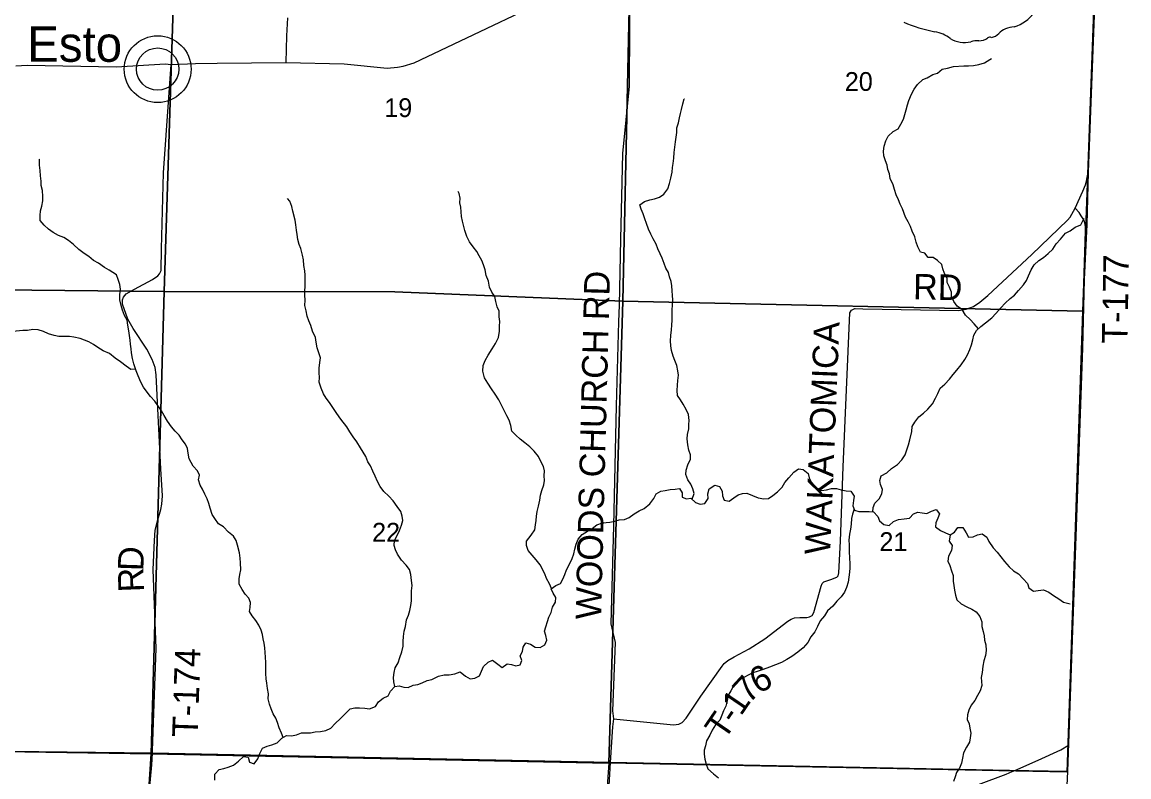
# Model space of a CAD drawing. Extents: x 1759416 to 2214760, y 252598 to 1116833.
# Drawn here: x 2042108 to 2055119, y 841881 to 850757 of the extents above; entities that cross this region are included whole.
import ezdxf

# ---------------------------------------------------------------- set-up
doc = ezdxf.new("R2010")
doc.units = 0
for name, color, linetype in [('GM_X_Adjacent_County', 7, 'Continuous'), ('GM_X_County', 7, 'Continuous'), ('GM_X_County_Road', 7, 'Continuous'), ('GM_X_County_Road_Text', 7, 'Continuous'), ('GM_X_Minor_River', 7, 'Continuous'), ('GM_X_Section', 7, 'Continuous'), ('GM_X_Section_Text', 7, 'Continuous'), ('GM_X_State_Route', 7, 'Continuous'), ('GM_X_State_Shield', 7, 'Continuous'), ('GM_X_Township', 7, 'Continuous'), ('GM_X_Township_Road', 7, 'Continuous'), ('GM_X_Township_Road_Text', 7, 'Continuous'), ('GM_X_Unincorporated', 7, 'Continuous'), ('GM_X_Unincorporated_Location', 7, 'Continuous'), ('GM_X_Unincorporated_Text', 7, 'Continuous')]:
    doc.layers.add(name, color=color, linetype=linetype)

msp = doc.modelspace()

# ---------------------------------------------------------------- linework, layer by layer
at = {"layer": 'GM_X_Adjacent_County'}
msp.add_lwpolyline([(2054986, 859394), (2054896, 855720), (2054860, 855058), (2054857, 854576), (2054761, 852209), (2054715, 850940), (2054639, 848991), (2054625, 848376), (2054594, 847730), (2054575, 846927), (2054411, 842272), (2054399, 841942), (2054222, 838243), (2054175, 836924), (2054096, 834376), (2053974, 831534)], dxfattribs=at)
at = {"layer": 'GM_X_County'}
msp.add_lwpolyline([(2054986, 859394), (2054896, 855720), (2054860, 855058), (2054857, 854576), (2054761, 852209), (2054715, 850940), (2054639, 848991), (2054625, 848376), (2054594, 847730), (2054575, 846927), (2054411, 842272), (2054399, 841942), (2054222, 838243), (2054175, 836924), (2054096, 834376), (2053974, 831534)], dxfattribs=at)
at = {"layer": 'GM_X_County_Road'}
for points in [[(2049254, 851457), (2049248, 850695), (2049243, 850003), (2049165, 849210), (2049143, 848205), (2049129, 847428), (2049120, 847234), (2049092, 846243), (2049062, 844833), (2049030, 843680), (2049079, 843460), (2049049, 842657), (2049059, 842564), (2049049, 842468), (2049021, 842051), (2049001, 841708)], [(2053749, 841943), (2053779, 841955), (2054052, 842079), (2054318, 842198), (2054409, 842252)], [(2053352, 841792), (2053676, 841913), (2053749, 841943)]]:
    msp.add_lwpolyline(points, dxfattribs=at)
at = {"layer": 'GM_X_Minor_River'}
for points in [[(2053350, 847150), (2053302, 847209), (2053254, 847259), (2053198, 847310), (2053158, 847376), (2053102, 847418), (2053061, 847472), (2053033, 847530), (2053033, 847580), (2053011, 847638), (2052983, 847694), (2052985, 847744), (2052950, 847800), (2052932, 847855), (2052922, 847905), (2052870, 847953), (2052818, 847987), (2052760, 847987), (2052721, 848041), (2052669, 848051), (2052639, 848113), (2052619, 848169), (2052605, 848232), (2052571, 848300), (2052554, 848352), (2052526, 848410), (2052494, 848462), (2052458, 848562), (2052432, 848616), (2052411, 848668), (2052385, 848724), (2052363, 848789), (2052349, 848845), (2052313, 848917), (2052305, 848973), (2052287, 849023), (2052278, 849075), (2052258, 849127), (2052238, 849183), (2052236, 849241), (2052244, 849297), (2052264, 849359), (2052288, 849417), (2052348, 849471), (2052406, 849501), (2052440, 849555), (2052468, 849617), (2052486, 849671), (2052502, 849725), (2052518, 849785), (2052534, 849837), (2052564, 849911), (2052594, 849967), (2052634, 850023), (2052698, 850081), (2052750, 850103), (2052814, 850141), (2052868, 850157), (2052926, 850204), (2052988, 850216), (2053059, 850234), (2053179, 850242), (2053235, 850244), (2053293, 850248), (2053357, 850258), (2053422, 850277), (2053484, 850317), (2053506, 850329)], [(2049985, 845145), (2050009, 845215), (2049995, 845269), (2049969, 845323), (2049936, 845373), (2049910, 845435), (2049914, 845489), (2049934, 845549), (2049966, 845617), (2049964, 845667), (2049946, 845721), (2049934, 845787), (2049926, 845855), (2049932, 845909), (2049945, 845973), (2049947, 846023), (2049949, 846073), (2049943, 846142), (2049915, 846202), (2049879, 846262), (2049847, 846314), (2049812, 846366), (2049808, 846424), (2049812, 846486), (2049816, 846542), (2049824, 846604), (2049816, 846656), (2049804, 846720), (2049782, 846778), (2049763, 846829), (2049743, 846895), (2049733, 846951), (2049731, 847009), (2049733, 847071), (2049743, 847139), (2049745, 847191), (2049751, 847251), (2049749, 847305), (2049750, 847375), (2049756, 847429), (2049758, 847489), (2049754, 847543), (2049750, 847595), (2049746, 847655), (2049740, 847707), (2049720, 847763), (2049706, 847814), (2049675, 847864), (2049657, 847918), (2049633, 847980), (2049609, 848032), (2049583, 848090), (2049561, 848144), (2049526, 848210), (2049500, 848264), (2049474, 848322), (2049450, 848387), (2049428, 848443), (2049410, 848501), (2049385, 848557), (2049369, 848609), (2049427, 848647), (2049487, 848665), (2049542, 848677), (2049600, 848698), (2049654, 848732), (2049700, 848796), (2049718, 848858), (2049736, 848922), (2049750, 848994), (2049756, 849046), (2049761, 849096), (2049771, 849158), (2049775, 849225), (2049783, 849287), (2049789, 849349), (2049805, 849459), (2049807, 849515), (2049825, 849573), (2049835, 849631), (2049849, 849681), (2049859, 849731), (2049877, 849795), (2049893, 849853), (2049897, 849853)], [(2042776, 848082), (2042712, 848141), (2042654, 848187), (2042599, 848223), (2042537, 848249), (2042473, 848281), (2042419, 848323), (2042367, 848367), (2042322, 848424), (2042322, 848482), (2042324, 848536), (2042340, 848592), (2042352, 848656), (2042350, 848708), (2042346, 848776), (2042334, 848836), (2042332, 848888), (2042325, 848950), (2042319, 849010), (2042313, 849076), (2042313, 849146), (2042307, 849142)], [(2048331, 844096), (2048310, 844151), (2048274, 844213), (2048252, 844268), (2048197, 844376), (2048151, 844432), (2048105, 844490), (2048059, 844542), (2048037, 844602), (2048037, 844652), (2048091, 844722), (2048135, 844786), (2048142, 844844), (2048150, 844894), (2048154, 844948), (2048162, 845002), (2048178, 845066), (2048196, 845136), (2048202, 845192), (2048220, 845248), (2048242, 845314), (2048248, 845367), (2048246, 845421), (2048250, 845479), (2048238, 845531), (2048207, 845591), (2048179, 845647), (2048129, 845713), (2048077, 845761), (2048020, 845809), (2047964, 845852), (2047912, 845898), (2047866, 845948), (2047852, 846012), (2047833, 846074), (2047807, 846126), (2047773, 846198), (2047741, 846258), (2047711, 846314), (2047670, 846381), (2047626, 846445), (2047582, 846511), (2047546, 846573), (2047524, 846651), (2047529, 846717), (2047553, 846777), (2047587, 846839), (2047633, 846915), (2047673, 846977), (2047707, 847047), (2047719, 847121), (2047721, 847181), (2047723, 847237), (2047717, 847291), (2047715, 847357), (2047693, 847409), (2047679, 847470), (2047664, 847530), (2047632, 847582), (2047604, 847638), (2047590, 847712), (2047564, 847778), (2047552, 847842), (2047533, 847902), (2047513, 847952), (2047483, 848008), (2047455, 848061), (2047409, 848115), (2047369, 848171), (2047338, 848237), (2047312, 848307), (2047298, 848367), (2047286, 848417), (2047274, 848469), (2047270, 848525), (2047266, 848579), (2047255, 848633), (2047259, 848687), (2047245, 848742), (2047233, 848764)], [(2046491, 842944), (2046477, 842998), (2046473, 843050), (2046481, 843108), (2046495, 843164), (2046529, 843220), (2046549, 843284), (2046571, 843350), (2046589, 843416), (2046589, 843472), (2046591, 843530), (2046599, 843594), (2046614, 843650), (2046628, 843726), (2046652, 843784), (2046666, 843836), (2046680, 843895), (2046684, 843951), (2046686, 844005), (2046686, 844067), (2046692, 844133), (2046686, 844189), (2046678, 844259), (2046661, 844319), (2046625, 844369), (2046569, 844431), (2046523, 844499), (2046499, 844551), (2046484, 844602), (2046486, 844662), (2046518, 844718), (2046544, 844780), (2046570, 844840), (2046584, 844894), (2046578, 844948), (2046562, 845000), (2046518, 845060), (2046471, 845128), (2046419, 845182), (2046359, 845238), (2046319, 845295), (2046286, 845353), (2046258, 845419), (2046230, 845477), (2046202, 845537), (2046172, 845587), (2046148, 845647), (2046119, 845699), (2046087, 845749), (2046043, 845820), (2046001, 845880), (2045961, 845940), (2045924, 845996), (2045856, 846086), (2045810, 846156), (2045760, 846223), (2045721, 846283), (2045683, 846335), (2045651, 846387), (2045625, 846453), (2045599, 846521), (2045604, 846579), (2045600, 846631), (2045602, 846689), (2045608, 846753), (2045618, 846807), (2045596, 846867), (2045578, 846928), (2045564, 846994), (2045556, 847048), (2045523, 847122), (2045501, 847190), (2045477, 847244), (2045461, 847300), (2045447, 847360), (2045431, 847426), (2045434, 847486), (2045432, 847546), (2045430, 847596), (2045434, 847646), (2045434, 847704), (2045436, 847779), (2045432, 847831), (2045422, 847893), (2045416, 847961), (2045403, 848017), (2045385, 848093), (2045367, 848143), (2045349, 848199), (2045341, 848259), (2045335, 848311), (2045327, 848373), (2045320, 848427), (2045292, 848535), (2045278, 848588), (2045254, 848652), (2045228, 848682)], [(2052109, 844997), (2052113, 845048), (2052133, 845100), (2052183, 845152), (2052217, 845208), (2052223, 845260), (2052199, 845318), (2052193, 845368), (2052209, 845422), (2052275, 845456), (2052329, 845508), (2052401, 845554), (2052449, 845608), (2052491, 845668), (2052511, 845726), (2052527, 845784), (2052543, 845844), (2052567, 845942), (2052573, 846000), (2052605, 846054), (2052649, 846114), (2052705, 846158), (2052757, 846204), (2052811, 846269), (2052845, 846335), (2052873, 846389), (2052901, 846451), (2052955, 846501), (2053011, 846559), (2053053, 846611), (2053097, 846663), (2053147, 846725), (2053189, 846791), (2053221, 846845), (2053249, 846905), (2053271, 846961), (2053285, 847021), (2053297, 847077), (2053329, 847131), (2053381, 847179), (2053433, 847221), (2053507, 847279), (2053557, 847331), (2053615, 847395), (2053667, 847453), (2053723, 847505), (2053775, 847546), (2053821, 847602), (2053879, 847666), (2053915, 847720), (2053939, 847772), (2053971, 847842), (2054007, 847904), (2054059, 847952), (2054117, 847990), (2054169, 848036), (2054225, 848088), (2054265, 848150), (2054316, 848206), (2054376, 848276), (2054428, 848304), (2054488, 848344), (2054554, 848373), (2054593, 848452)], [(2045177, 842344), (2045159, 842394), (2045129, 842456), (2045110, 842521), (2045090, 842573), (2045058, 842623), (2045038, 842679), (2045016, 842735), (2045002, 842799), (2045003, 842859), (2044993, 842919), (2044985, 842983), (2044979, 843033), (2044973, 843095), (2044973, 843224), (2044971, 843290), (2044966, 843344), (2044962, 843400), (2044952, 843452), (2044944, 843504), (2044934, 843554), (2044918, 843606), (2044892, 843666), (2044856, 843718), (2044813, 843774), (2044781, 843824), (2044789, 843874), (2044793, 843931), (2044775, 843981), (2044729, 844031), (2044694, 844085), (2044660, 844147), (2044660, 844209), (2044666, 844261), (2044678, 844317), (2044674, 844399), (2044672, 844453), (2044662, 844517), (2044639, 844605), (2044625, 844660), (2044593, 844712), (2044535, 844760), (2044474, 844820), (2044418, 844856), (2044372, 844918), (2044342, 844968), (2044320, 845041), (2044302, 845097), (2044285, 845149), (2044255, 845205), (2044227, 845263), (2044203, 845313), (2044181, 845373), (2044193, 845429), (2044172, 845481), (2044118, 845533), (2044074, 845620), (2044062, 845688), (2044054, 845742), (2044030, 845792), (2043991, 845844), (2043953, 845898), (2043907, 845948), (2043865, 845998), (2043816, 846064), (2043778, 846129), (2043746, 846187), (2043702, 846247), (2043670, 846299), (2043617, 846355), (2043577, 846405), (2043537, 846465), (2043503, 846522), (2043471, 846598), (2043448, 846656), (2043422, 846738), (2043406, 846800), (2043396, 846866), (2043390, 846916), (2043382, 846968), (2043378, 847018), (2043370, 847070), (2043363, 847126), (2043351, 847192), (2043343, 847250), (2043313, 847305), (2043289, 847369), (2043271, 847425), (2043258, 847489), (2043258, 847549), (2043264, 847617), (2043256, 847673), (2043238, 847731), (2043218, 847785), (2043130, 847839), (2043075, 847870), (2043007, 847922), (2042949, 847954), (2042893, 848002), (2042838, 848036), (2042776, 848082)], [(2043442, 846675), (2043388, 846672), (2043330, 846712), (2043264, 846760), (2043204, 846806), (2043135, 846861), (2043061, 846893), (2042999, 846931), (2042947, 846965), (2042894, 846995), (2042842, 847017), (2042790, 847035), (2042716, 847050), (2042664, 847058), (2042597, 847060), (2042539, 847060), (2042485, 847070), (2042419, 847092), (2042361, 847120), (2042296, 847139), (2042234, 847141), (2042172, 847129), (2042116, 847129), (2042000, 847117)], [(2049243, 844932), (2049305, 844974), (2049362, 845010), (2049420, 845036), (2049486, 845090), (2049534, 845156), (2049564, 845208), (2049616, 845241), (2049668, 845247), (2049728, 845261), (2049784, 845263), (2049836, 845271), (2049867, 845221), (2049867, 845169), (2049919, 845149), (2049971, 845159), (2050023, 845108), (2050079, 845086), (2050133, 845094), (2050173, 845154), (2050169, 845210), (2050185, 845268), (2050251, 845310), (2050306, 845294), (2050338, 845242), (2050342, 845186), (2050362, 845134), (2050420, 845124), (2050474, 845164), (2050526, 845199), (2050577, 845213), (2050629, 845219), (2050763, 845161), (2050829, 845149), (2050883, 845155), (2050934, 845191), (2050988, 845231), (2051042, 845286), (2051074, 845344), (2051120, 845398), (2051180, 845466), (2051236, 845502), (2051292, 845496), (2051348, 845448), (2051360, 845398), (2051389, 845344), (2051437, 845286), (2051505, 845249), (2051565, 845257), (2051625, 845273), (2051681, 845271), (2051738, 845257), (2051796, 845245), (2051852, 845239), (2051890, 845183), (2051882, 845132), (2051876, 845068), (2051894, 845016), (2051945, 845000), (2052013, 845000), (2052065, 845002), (2052117, 844996), (2052167, 844942), (2052189, 844890), (2052240, 844847), (2052300, 844837), (2052354, 844885), (2052412, 844907), (2052478, 844915), (2052540, 844923), (2052586, 844975), (2052637, 844993), (2052691, 844985), (2052743, 844980), (2052801, 845006), (2052855, 845026), (2052895, 844974), (2052873, 844922), (2052849, 844870), (2052847, 844820), (2052906, 844778), (2052962, 844750), (2053018, 844728), (2053070, 844758), (2053108, 844812), (2053168, 844813), (2053205, 844751), (2053233, 844701), (2053287, 844703), (2053341, 844727), (2053393, 844737), (2053451, 844699), (2053473, 844649), (2053526, 844576), (2053570, 844522), (2053616, 844468), (2053658, 844412), (2053713, 844352), (2053765, 844302), (2053821, 844268), (2053875, 844211)], [(2044837, 842033), (2044879, 842091), (2044904, 842157), (2044934, 842219), (2044991, 842243), (2045043, 842258), (2045105, 842282), (2045163, 842334), (2045215, 842368), (2045275, 842362), (2045333, 842374), (2045391, 842400), (2045444, 842398), (2045500, 842400), (2045552, 842410), (2045618, 842413), (2045678, 842425), (2045736, 842455), (2045790, 842507), (2045850, 842567), (2045904, 842619), (2045964, 842681), (2046021, 842693), (2046075, 842691), (2046137, 842687), (2046191, 842682), (2046263, 842708), (2046297, 842762), (2046353, 842808), (2046411, 842834), (2046439, 842890), (2046491, 842944), (2046542, 842950), (2046596, 842936), (2046648, 842932), (2046704, 842960), (2046760, 842966), (2046812, 842985), (2046870, 843015), (2046926, 843025), (2047005, 843067), (2047071, 843079), (2047129, 843079), (2047197, 843093), (2047259, 843115), (2047321, 843064), (2047376, 843032), (2047432, 843040), (2047484, 843070), (2047508, 843122), (2047534, 843180), (2047586, 843230), (2047640, 843252), (2047700, 843206), (2047752, 843168), (2047809, 843212), (2047861, 843201), (2047913, 843185), (2047965, 843197), (2047983, 843251), (2047963, 843303), (2047991, 843357), (2047999, 843407), (2048031, 843459), (2048083, 843443), (2048139, 843405), (2048197, 843401), (2048253, 843435), (2048275, 843487), (2048265, 843543), (2048251, 843593), (2048265, 843647), (2048283, 843707), (2048299, 843759), (2048327, 843813), (2048345, 843875), (2048379, 843937), (2048383, 843989), (2048352, 844041), (2048328, 844093), (2048384, 844131), (2048437, 844155), (2048465, 844207), (2048488, 844261), (2048510, 844315), (2048540, 844375), (2048574, 844449), (2048594, 844503), (2048606, 844557), (2048622, 844617), (2048644, 844677), (2048694, 844733), (2048756, 844771), (2048808, 844801), (2048864, 844843), (2048933, 844869), (2049019, 844878), (2049075, 844886), (2049127, 844904), (2049189, 844908), (2049243, 844932)], [(2051889, 845029), (2051870, 844970), (2051857, 844920), (2051855, 844852), (2051845, 844792), (2051835, 844736), (2051829, 844666), (2051831, 844608), (2051833, 844532), (2051835, 844452), (2051839, 844392), (2051838, 844338), (2051836, 844288), (2051828, 844230), (2051818, 844170), (2051800, 844108), (2051776, 844052), (2051738, 843998), (2051686, 843948), (2051640, 843890), (2051578, 843834), (2051540, 843776), (2051492, 843716), (2051458, 843650), (2051428, 843588), (2051380, 843526), (2051344, 843462), (2051290, 843400), (2051226, 843346), (2051158, 843298), (2051097, 843261), (2051035, 843227), (2050965, 843197), (2050895, 843171), (2050819, 843143), (2050749, 843119), (2050697, 843103), (2050636, 843071), (2050580, 843041), (2050514, 843008), (2050470, 842950), (2050440, 842892), (2050406, 842832), (2050396, 842774), (2050380, 842714), (2050354, 842658), (2050335, 842606), (2050309, 842548), (2050258, 842494), (2050219, 842430), (2050193, 842372), (2050153, 842306), (2050143, 842246), (2050127, 842196), (2050125, 842146), (2050133, 842090), (2050149, 842032), (2050171, 841977), (2050235, 841915), (2050296, 841871)], [(2053018, 844728), (2053006, 844654), (2053042, 844602), (2053036, 844541), (2052998, 844476), (2052993, 844419), (2053015, 844367), (2053033, 844305), (2053053, 844247), (2053055, 844181), (2053061, 844131), (2053071, 844075), (2053082, 844019), (2053096, 843961), (2053148, 843917), (2053214, 843881), (2053272, 843852), (2053323, 843822), (2053367, 843768), (2053389, 843706), (2053389, 843648), (2053407, 843590), (2053417, 843540), (2053421, 843490), (2053438, 843432), (2053440, 843368), (2053434, 843310), (2053416, 843246), (2053404, 843182), (2053396, 843107), (2053384, 843049), (2053392, 842955), (2053372, 842893), (2053338, 842839), (2053308, 842779), (2053266, 842725), (2053238, 842667), (2053222, 842611), (2053217, 842557), (2053241, 842505), (2053251, 842453), (2053263, 842393), (2053255, 842341), (2053245, 842289), (2053211, 842229), (2053175, 842163), (2053165, 842099), (2053153, 842041), (2053127, 841985), (2053093, 841931), (2053077, 841881), (2053057, 841825)], [(2053875, 844211), (2053926, 844155), (2053944, 844105), (2054000, 844065), (2054054, 844071), (2054116, 844081), (2054178, 844051), (2054233, 844014), (2054297, 843974), (2054349, 843934), (2054430, 843916)], [(2044374, 841842), (2044373, 841914), (2044426, 841966), (2044478, 841979), (2044530, 841995), (2044592, 842019), (2044654, 842065), (2044712, 842121), (2044766, 842113), (2044782, 842055), (2044837, 842033)]]:
    msp.add_lwpolyline(points, dxfattribs=at)
at = {"layer": 'GM_X_Section'}
for points in [[(2038461, 852878), (2043945, 852913), (2043778, 847589), (2038329, 847644)], [(2043945, 852913), (2049287, 852906), (2049170, 847476), (2046489, 847584), (2043778, 847589)], [(2049287, 852906), (2054772, 852725), (2054574, 847357), (2049170, 847476)], [(2043778, 847589), (2043627, 842153), (2038174, 842236), (2038329, 847644)], [(2049170, 847476), (2049007, 842041), (2043627, 842153), (2043778, 847589), (2046489, 847584)], [(2054574, 847357), (2054390, 841936), (2049007, 842041), (2049170, 847476)], [(2043627, 842153), (2043306, 837262), (2037606, 837464), (2038184, 841701), (2038174, 842236)], [(2049007, 842041), (2048652, 837154), (2043306, 837262), (2043627, 842153)]]:
    msp.add_lwpolyline(points, close=True, dxfattribs=at)
at = {"layer": 'GM_X_State_Route'}
msp.add_lwpolyline([(2042035, 850243), (2042166, 850249), (2043216, 850231), (2043791, 850266), (2043860, 850260), (2044148, 850272), (2044402, 850274), (2045208, 850282), (2045895, 850266), (2046400, 850216), (2046520, 850227), (2046586, 850240), (2046717, 850278), (2048813, 851279)], dxfattribs=at)
at = {"layer": 'GM_X_State_Shield'}
for centre, major_axis, start_param, end_param in [((2053595, 851042), (462, 0), 5.101752, 6.440018), ((2053133, 851684), (1333, 0), 4.195997, 4.488961), ((2053790, 850499), (253, 0), 1.647645, 2.488434), ((2052736, 850321), (417, 0), 0.823519, 1.323587), ((2053187, 850729), (265, 0), 4.026481, 4.996735), ((2053340, 850364), (217, 0), 1.495662, 1.94098), ((2053359, 850650), (141, 0), 4.691044, 5.507374), ((2053486, 850548), (39.7, 0), 1.147584, 2.315152), ((2053470, 850693), (149, 0), 4.937069, 5.64225)]:
    msp.add_ellipse(centre, major_axis=major_axis, ratio=0.8, start_param=start_param, end_param=end_param, dxfattribs=at)
at = {"layer": 'GM_X_Township'}
for points in [[(2054986, 859394), (2054896, 855720), (2054860, 855058), (2054857, 854576), (2054761, 852209), (2054715, 850940), (2054639, 848991), (2054625, 848376), (2054594, 847730), (2054575, 846927), (2054411, 842272), (2054399, 841942), (2053716, 841956), (2049021, 842051), (2043642, 842159), (2040965, 842190)], [(2028807, 831533), (2028809, 831909), (2028803, 832220), (2028798, 832529), (2028805, 832839), (2028816, 833356), (2028833, 833954), (2028838, 834843), (2028867, 837251), (2028902, 839762), (2028942, 842357), (2030332, 842322), (2035607, 842262), (2037988, 842245), (2040965, 842190), (2043642, 842159), (2049021, 842051), (2053716, 841956), (2054399, 841942), (2054222, 838243), (2054175, 836924), (2054096, 834376), (2053974, 831534)]]:
    msp.add_lwpolyline(points, dxfattribs=at)
at = {"layer": 'GM_X_Township_Road'}
for points in [[(2054639, 848991), (2054713, 850923)], [(2045228, 850808), (2045215, 850597), (2045208, 850282)], [(2043643, 842189), (2043685, 843390), (2043647, 844319), (2043664, 844659), (2043672, 844781), (2043704, 844903), (2043740, 845026), (2043751, 845086), (2043760, 845184), (2043741, 845505), (2043707, 846130), (2043685, 846607), (2043672, 846696), (2043638, 846788), (2043574, 846911), (2043415, 847152), (2043353, 847263), (2043290, 847440), (2043289, 847489), (2043301, 847522), (2043330, 847560), (2043429, 847615), (2043640, 847729), (2043703, 847773), (2043723, 847798), (2043744, 847836), (2043746, 848092), (2043770, 848985), (2043860, 850260)], [(2054489, 848568), (2054578, 848769), (2054610, 848842), (2054622, 848888), (2054639, 848991)], [(2051993, 847385), (2053122, 847365), (2053207, 847380), (2053292, 847412), (2053366, 847463), (2053463, 847542), (2053979, 848023), (2054398, 848429), (2054428, 848464), (2054489, 848568)], [(2054607, 848374), (2054602, 848396), (2054590, 848430), (2054560, 848480), (2054537, 848519), (2054489, 848568)], [(2054575, 846927), (2054585, 847559), (2054610, 848298), (2054611, 848353), (2054607, 848374)], [(2049059, 842564), (2049766, 842491), (2049828, 842500), (2049867, 842520), (2049915, 842571), (2050089, 842829), (2050337, 843181), (2050363, 843215), (2050404, 843250), (2050480, 843293), (2050657, 843385), (2050841, 843504), (2051112, 843710), (2051151, 843735), (2051189, 843753), (2051253, 843756), (2051333, 843755), (2051365, 843762), (2051395, 843778), (2051414, 843813), (2051502, 844122), (2051515, 844154), (2051535, 844176), (2051616, 844203), (2051686, 844230), (2051702, 844244), (2051711, 844281), (2051729, 844652), (2051762, 845528), (2051839, 847336), (2051859, 847370), (2051898, 847387), (2051903, 847387), (2051993, 847385)], [(2043426, 840318), (2043439, 840508), (2043579, 841429), (2043632, 842022), (2043642, 842159), (2043643, 842189)]]:
    msp.add_lwpolyline(points, dxfattribs=at)
at = {"layer": 'GM_X_Unincorporated'}
for radius in [393, 249]:
    msp.add_circle((2043702, 850204), radius, dxfattribs=at)
at = {"layer": 'GM_X_Unincorporated_Location'}
msp.add_line((2043702, 850204), (2043702, 850204), dxfattribs=at)

# ---------------------------------------------------------------- texts
at = {"layer": 'GM_X_County_Road_Text'}
msp.add_text('WOODS CHURCH RD', height=300, rotation=88.5204, dxfattribs=at).set_placement((2048914, 843729))
at = {"layer": 'GM_X_Section_Text'}
for s, p in [('20', (2051780, 849948)), ('19', (2046366, 849640)), ('22', (2046223, 844647)), ('21', (2052187, 844537))]:
    msp.add_text(s, height=221, rotation=0, dxfattribs=at).set_placement(p)
at = {"layer": 'GM_X_Township_Road_Text'}
for s, rotation, p in [('T-177', 88.8917, (2055101, 846972)), ('RD', 359.0128, (2052581, 847496)), ('WAKATOMICA', 87.6702, (2051607, 844490)), ('D', 88.2512, (2043533, 844298)), ('R', 92.1237, (2043542, 844057)), ('T-174', 88.0337, (2044171, 842344)), ('6', 27.6124, (2050759, 842852)), ('7', 47.5877, (2050656, 842732)), ('1', 55.7489, (2050559, 842588)), ('T', 55.6157, (2050363, 842301)), ('-', 55.614, (2050489, 842486))]:
    msp.add_text(s, height=300, rotation=rotation, dxfattribs=at).set_placement(p)
at = {"layer": 'GM_X_Unincorporated_Text'}
msp.add_text('Esto', height=417, rotation=0, dxfattribs=at).set_placement((2042168, 850290))

doc.saveas('drawing.dxf')
